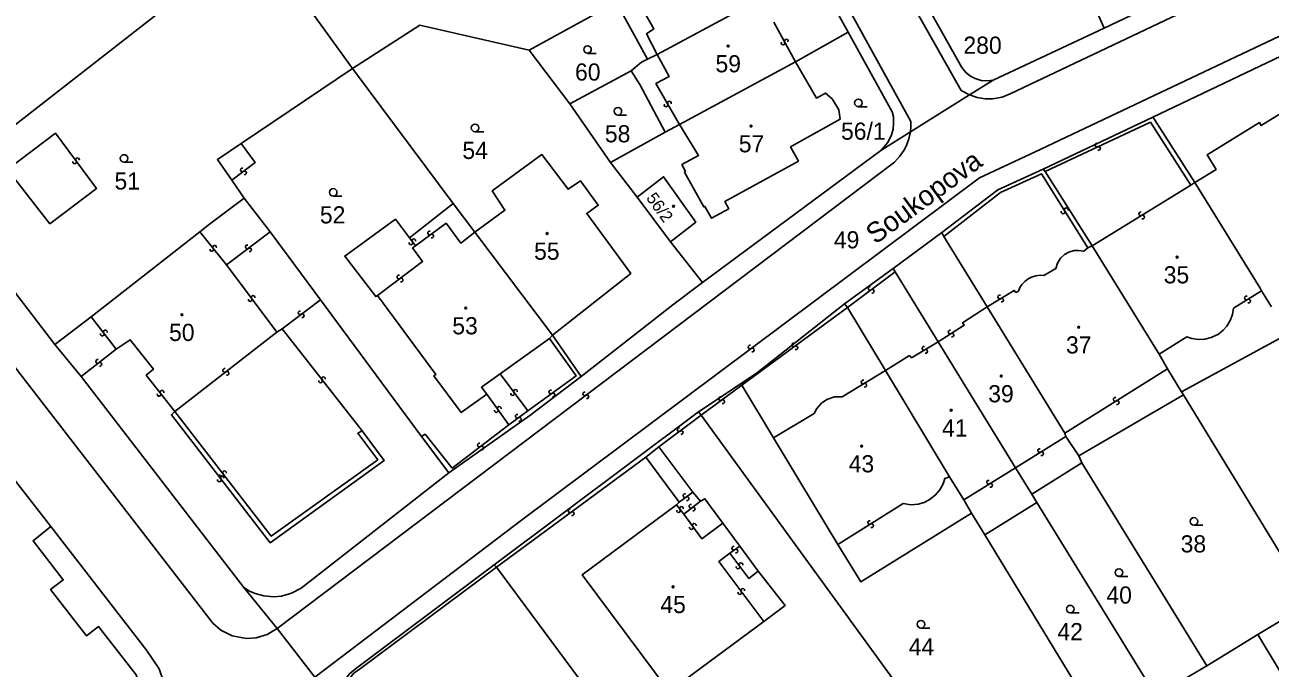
# Model space of a CAD drawing. Extents: x -600391 to -599491, y -1160176 to -1159402.
# Drawn here: x -600245.5 to -600122, y -1160086.6 to -1160022.8 of the extents above; entities that cross this region are included whole.
import ezdxf

# ---------------------------------------------------------------- set-up
doc = ezdxf.new("R2010")
doc.units = 0
for name, color, linetype in [('Level 1', 7, 'Continuous'), ('Level 11', 7, 'Continuous'), ('Level 13', 7, 'Continuous'), ('Level 3', 7, 'Continuous'), ('Level 4', 7, 'Continuous'), ('Level 5', 7, 'Continuous')]:
    doc.layers.add(name, color=color, linetype=linetype)

msp = doc.modelspace()

# ---------------------------------------------------------------- linework, layer by layer
at = {"layer": 'Level 1'}
for points in [[(-600310.39, -1159986), (-600304.77, -1159993.04), (-600288.6, -1160013.74), (-600276.31, -1160029.51), (-600258.7, -1160052.27), (-600242.9, -1160072.54)], [(-600163.5, -1160007.57), (-600152.55, -1160027.04), (-600152.16, -1160027.53), (-600151.68, -1160027.91), (-600151.24, -1160028.13), (-600150.63, -1160028.32), (-600149.99, -1160028.36), (-600149.45, -1160028.29)], [(-600221.81, -1160013.5), (-600254.43, -1160038.93)], [(-600165.95, -1160019.71), (-600163.82, -1160023.54)], [(-600138.44, -1160023.15), (-600140.46, -1160018.58)], [(-600138.44, -1160023.15), (-600129.93, -1160019.09)], [(-600212.97, -1160027.15), (-600217.64, -1160020.7)], [(-600183.73, -1160026.23), (-600186.85, -1160020.51)], [(-600172.49, -1160020.21), (-600182.77, -1160025.77)], [(-600188.58, -1160021.57), (-600195.46, -1160025.33)], [(-600195.46, -1160025.33), (-600206.31, -1160022.84), (-600212.97, -1160027.15)], [(-600149.45, -1160028.29), (-600138.44, -1160023.15)], [(-600163.82, -1160023.54), (-600169.03, -1160026.48)], [(-600163.82, -1160023.54), (-600159.47, -1160031.45), (-600159.34, -1160031.94), (-600159.31, -1160032.56), (-600159.37, -1160033.14), (-600159.51, -1160033.71), (-600159.89, -1160034.49), (-600160.57, -1160035.26)], [(-600133.62, -1160031.97), (-600116.6, -1160023.86)], [(-600191.42, -1160030.65), (-600195.46, -1160025.33)], [(-600182.77, -1160025.77), (-600183.73, -1160026.23)], [(-600224.02, -1160034.58), (-600212.97, -1160027.15)], [(-600202.99, -1160040.52), (-600212.97, -1160027.15)], [(-600183.73, -1160026.23), (-600184.32, -1160026.53), (-600185.35, -1160027.38)], [(-600169.03, -1160026.48), (-600180.56, -1160032.69)], [(-600180.56, -1160032.69), (-600178.65, -1160035.75), (-600180.32, -1160036.67), (-600179.94, -1160037.35), (-600180.06, -1160037.41), (-600178.14, -1160040.87), (-600178.02, -1160040.82), (-600177.37, -1160041.99), (-600175.67, -1160041.05), (-600176.06, -1160040.34), (-600168.75, -1160036.32), (-600169.53, -1160034.91), (-600164.63, -1160032.15), (-600164.76, -1160031.25), (-600165.4, -1160030.15), (-600166.08, -1160029.58), (-600166.95, -1160030.07), (-600169.03, -1160026.48)], [(-600185.35, -1160027.38), (-600191.42, -1160030.65)], [(-600181.97, -1160033.44), (-600184.49, -1160028.72), (-600185.35, -1160027.38)], [(-600151.79, -1160029.76), (-600149.45, -1160028.29)], [(-600187.38, -1160036.45), (-600191.42, -1160030.65)], [(-600157.65, -1160033.43), (-600151.79, -1160029.76)], [(-600144.48, -1160037.11), (-600133.62, -1160031.97)], [(-600129.44, -1160038.45), (-600133.44, -1160032.2), (-600133.62, -1160031.97)], [(-600180.56, -1160032.69), (-600181.97, -1160033.44)], [(-600181.97, -1160033.44), (-600187.38, -1160036.45)], [(-600160.57, -1160035.26), (-600157.65, -1160033.43)], [(-600224.96, -1160038.22), (-600226.37, -1160036.17), (-600224.02, -1160034.58)], [(-600200.85, -1160043.35), (-600197.86, -1160041.19), (-600199.11, -1160039.28), (-600194.2, -1160035.67), (-600191.59, -1160039.11), (-600190.35, -1160038.28), (-600188.6, -1160040.69), (-600189.74, -1160041.5), (-600185.39, -1160047.45), (-600193.13, -1160053.57)], [(-600160.57, -1160035.26), (-600178.28, -1160048.36)], [(-600184.75, -1160039.88), (-600187.38, -1160036.45)], [(-600223.72, -1160040), (-600224.96, -1160038.22)], [(-600181.44, -1160044.32), (-600178.93, -1160042.36), (-600182.13, -1160037.87), (-600184.75, -1160039.88)], [(-600154.54, -1160043.41), (-600148.97, -1160039.17), (-600144.48, -1160037.11)], [(-600144.3, -1160037.34), (-600144.48, -1160037.11)], [(-600139.61, -1160044.72), (-600144.3, -1160037.34)], [(-600242.49, -1160054.5), (-600254.43, -1160038.93)], [(-600122.83, -1160049.17), (-600122.97, -1160048.92), (-600129.44, -1160038.45)], [(-600223.72, -1160040), (-600227.15, -1160042.56), (-600228.11, -1160043.33)], [(-600221.13, -1160043.34), (-600223.72, -1160040)], [(-600207.34, -1160043.92), (-600202.99, -1160040.52)], [(-600200.85, -1160043.35), (-600202.99, -1160040.52)], [(-600181.44, -1160044.32), (-600184.75, -1160039.88)], [(-600207.34, -1160043.92), (-600208.72, -1160042.08), (-600213.74, -1160045.74), (-600210.67, -1160049.75), (-600210.51, -1160049.64)], [(-600228.11, -1160043.33), (-600238.89, -1160051.75)], [(-600216.16, -1160050.06), (-600221.13, -1160043.34)], [(-600193.13, -1160053.57), (-600200.85, -1160043.35)], [(-600178.28, -1160048.36), (-600181.44, -1160044.32)], [(-600159.36, -1160046.96), (-600154.54, -1160043.41)], [(-600154.35, -1160043.79), (-600154.54, -1160043.41)], [(-600150.03, -1160050.77), (-600154.35, -1160043.79)], [(-600132.99, -1160055.47), (-600139.61, -1160044.72)], [(-600164.19, -1160050.46), (-600159.36, -1160046.96)], [(-600159.17, -1160047.31), (-600159.36, -1160046.96)], [(-600154.91, -1160054.25), (-600159.17, -1160047.31)], [(-600178.28, -1160048.36), (-600181.21, -1160050.58), (-600182.42, -1160051.51), (-600190.3, -1160057.67)], [(-600121.85, -1160050.76), (-600122.83, -1160049.17)], [(-600206.14, -1160063.63), (-600216.16, -1160050.06)], [(-600210.51, -1160049.64), (-600204.71, -1160057.46), (-600204.91, -1160057.59), (-600202.19, -1160061.25), (-600199.67, -1160059.42)], [(-600172.94, -1160057.36), (-600164.19, -1160050.46)], [(-600163.9, -1160050.84), (-600164.19, -1160050.46)], [(-600238.89, -1160051.75), (-600242.49, -1160054.5)], [(-600160.13, -1160057.08), (-600163.9, -1160050.84)], [(-600142.33, -1160063.3), (-600150.03, -1160050.77)], [(-600193.45, -1160053.9), (-600198.33, -1160057.42)], [(-600193.13, -1160053.57), (-600193.45, -1160053.9)], [(-600190.3, -1160057.67), (-600193.13, -1160053.57)], [(-600147.24, -1160066.71), (-600154.91, -1160054.25)], [(-600120.24, -1160053.48), (-600130.76, -1160059.18)], [(-600239.88, -1160057.67), (-600242.49, -1160054.5)], [(-600132.16, -1160056.9), (-600132.99, -1160055.47)], [(-600223.77, -1160078.59), (-600239.88, -1160057.67)], [(-600190.3, -1160057.67), (-600195.38, -1160061.53), (-600203.43, -1160067.22)], [(-600199.67, -1160059.42), (-600200.19, -1160058.73), (-600198.33, -1160057.42)], [(-600178.66, -1160061.17), (-600172.94, -1160057.36)], [(-600174.35, -1160058.52), (-600172.94, -1160057.36)], [(-600153.78, -1160067.6), (-600160.13, -1160057.08)], [(-600130.76, -1160059.18), (-600132.16, -1160056.9)], [(-600174.35, -1160058.52), (-600171.23, -1160063.76)], [(-600130.58, -1160059.48), (-600130.76, -1160059.18)], [(-600130.58, -1160059.48), (-600140.96, -1160065.55)], [(-600117.96, -1160080.09), (-600130.58, -1160059.48)], [(-600198.93, -1160076.34), (-600178.66, -1160061.17)], [(-600178.39, -1160061.51), (-600178.66, -1160061.17)], [(-600155.01, -1160093.7), (-600178.39, -1160061.51)], [(-600203.43, -1160067.22), (-600206.14, -1160063.63)], [(-600164.83, -1160074.32), (-600171.23, -1160063.76)], [(-600142.25, -1160063.61), (-600142.33, -1160063.3)], [(-600140.96, -1160065.55), (-600142.25, -1160063.61)], [(-600183.9, -1160065.66), (-600182.59, -1160064.65)], [(-600182.59, -1160064.65), (-600179.22, -1160069.13)], [(-600180.57, -1160070.13), (-600183.9, -1160065.66)], [(-600140.66, -1160066.22), (-600145.61, -1160069.33)], [(-600140.66, -1160066.22), (-600140.96, -1160065.55)], [(-600128.24, -1160086.34), (-600140.66, -1160066.22)], [(-600203.43, -1160067.22), (-600218.08, -1160078.64), (-600219.04, -1160079.15), (-600220.02, -1160079.45), (-600220.78, -1160079.5), (-600221.76, -1160079.42), (-600222.62, -1160079.19), (-600223.19, -1160078.94), (-600223.77, -1160078.59)], [(-600152.36, -1160069.89), (-600153.78, -1160067.6)], [(-600145.61, -1160069.33), (-600147.24, -1160066.71)], [(-600179.22, -1160069.13), (-600178.48, -1160070.02)], [(-600180.86, -1160070.39), (-600180.57, -1160070.13)], [(-600178.48, -1160070.02), (-600178.03, -1160069.78), (-600176.25, -1160072.21)], [(-600151.6, -1160071.21), (-600152.36, -1160069.89)], [(-600145.1, -1160070.16), (-600150.27, -1160073.38)], [(-600145.1, -1160070.16), (-600145.61, -1160069.33)], [(-600133.31, -1160089.33), (-600145.1, -1160070.16)], [(-600172.19, -1160081.94), (-600181.57, -1160088.89), (-600190.19, -1160077.33), (-600180.86, -1160070.39)], [(-600151.6, -1160071.21), (-600162.56, -1160078.03), (-600164.83, -1160074.32)], [(-600150.27, -1160073.38), (-600151.6, -1160071.21)], [(-600242.9, -1160072.54), (-600244.66, -1160073.95), (-600241.66, -1160077.84), (-600242.92, -1160078.79), (-600239.36, -1160083.37), (-600238.18, -1160082.44), (-600234.43, -1160087.25), (-600234.15, -1160088.09), (-600234.12, -1160088.68), (-600234.23, -1160089.28), (-600234.48, -1160089.84), (-600234.73, -1160090.19), (-600235.08, -1160090.53), (-600247.58, -1160099.5)], [(-600176.25, -1160072.21), (-600174.57, -1160074.48)], [(-600138.56, -1160092.61), (-600150.27, -1160073.38)], [(-600174.57, -1160074.48), (-600172.75, -1160076.97)], [(-600198.93, -1160076.34), (-600212.69, -1160086.64), (-600213.28, -1160087.14), (-600213.79, -1160087.85), (-600214.1, -1160088.55), (-600214.26, -1160089.36), (-600214.22, -1160090.06), (-600214.01, -1160090.86)], [(-600198.7, -1160076.58), (-600198.93, -1160076.34)], [(-600171.4, -1160105.48), (-600186.49, -1160093.03), (-600198.7, -1160076.58)], [(-600172.75, -1160076.97), (-600170.08, -1160080.36), (-600172.19, -1160081.94)], [(-600220.44, -1160082.66), (-600223.77, -1160078.59)], [(-600123.19, -1160083.24), (-600117.96, -1160080.09)], [(-600216.71, -1160087.48), (-600220.44, -1160082.66)], [(-600128.24, -1160086.34), (-600123.19, -1160083.24)], [(-600123.19, -1160083.24), (-600109.89, -1160105.3)], [(-600133.31, -1160089.33), (-600128.24, -1160086.34)]]:
    msp.add_lwpolyline(points, dxfattribs=at)
at = {"layer": 'Level 13'}
for centre, start, end in [((-600170.28, -1160024.61), 156.0641, 28.6541), ((-600169.96, -1160024.43), 336.2786, 208.3766), ((-600181.88, -1160030.75), 157.1176, 29.2156), ((-600181.56, -1160030.57), 336.9032, 209.4932), ((-600139.15, -1160034.73), 62.3386, 294.4366), ((-600138.99, -1160035.07), 242.1242, 114.7142), ((-600240.54, -1160036.41), 163.877, 36.467), ((-600240.24, -1160036.19), 344.0915, 216.1895), ((-600223.9, -1160037.19), 74.4389, 306.5368), ((-600223.68, -1160037.49), 254.2244, 126.8144), ((-600142.51, -1160041.35), 159.0516, 31.6416), ((-600142.19, -1160041.15), 339.266, 211.364), ((-600134.82, -1160041.54), 69.0554, 301.1534), ((-600134.62, -1160041.86), 248.841, 121.431), ((-600207.19, -1160044.43), 164.2426, 36.3406), ((-600206.89, -1160044.21), 344.0282, 216.6182), ((-600205.33, -1160043.45), 73.4528, 306.0428), ((-600205.11, -1160043.75), 253.6673, 125.7653), ((-600226.93, -1160045.08), 165.9674, 38.5574), ((-600226.65, -1160044.86), 346.1818, 218.2798), ((-600223.41, -1160044.82), 74.2216, 306.3195), ((-600223.19, -1160045.12), 254.0071, 126.5971), ((-600208.37, -1160047.81), 73.9669, 306.5569), ((-600208.15, -1160048.11), 254.1813, 126.2793), ((-600161.65, -1160048.93), 74.1067, 306.2047), ((-600161.43, -1160049.23), 253.8923, 126.4823), ((-600223.13, -1160050.05), 163.987, 36.577), ((-600222.83, -1160049.83), 344.2015, 216.2995), ((-600148.78, -1160049.79), 68.8369, 300.9349), ((-600148.59, -1160050.11), 248.6224, 121.2124), ((-600124.32, -1160049.88), 69.1451, 301.7351), ((-600124.12, -1160050.2), 249.3595, 121.4575), ((-600218.17, -1160051.35), 74.3166, 306.9066), ((-600217.95, -1160051.65), 254.531, 126.629), ((-600237.49, -1160053.25), 344.8728, 217.4628), ((-600153.72, -1160053.26), 70.0296, 302.1276), ((-600237.79, -1160053.47), 165.0872, 37.1852), ((-600153.52, -1160053.58), 249.8152, 122.4052), ((-600173.55, -1160054.75), 73.9046, 306.4946), ((-600173.33, -1160055.05), 254.119, 126.217), ((-600169.23, -1160054.53), 73.686, 305.7839), ((-600169.01, -1160054.83), 253.4715, 126.0615), ((-600156.31, -1160054.87), 68.1431, 300.2411), ((-600156.13, -1160055.19), 247.9287, 120.5187), ((-600238.25, -1160056.17), 75.1793, 307.2773), ((-600238.03, -1160056.47), 254.9648, 127.5548), ((-600225.64, -1160057.06), 74.9233, 307.5134), ((-600225.42, -1160057.36), 255.1378, 127.2358), ((-600216.15, -1160058.11), 165.2404, 37.8304), ((-600215.85, -1160057.89), 345.4549, 217.5529), ((-600231.87, -1160059.23), 345.5053, 218.0953), ((-600197.11, -1160059.36), 163.8776, 36.4676), ((-600196.81, -1160059.14), 344.0921, 216.19), ((-600193.31, -1160059.2), 73.0221, 305.6121), ((-600189.94, -1160059.38), 74.4428, 306.5408), ((-600162.35, -1160058.22), 68.3975, 300.9875), ((-600162.17, -1160058.54), 248.6119, 120.7099), ((-600232.16, -1160059.45), 165.7198, 37.8178), ((-600193.09, -1160059.5), 253.2365, 125.3345), ((-600189.72, -1160059.68), 254.2283, 126.8183), ((-600176.48, -1160059.87), 73.8778, 305.9758), ((-600176.26, -1160060.17), 253.6634, 126.2534), ((-600137.34, -1160059.94), 69.3406, 301.9306), ((-600137.14, -1160060.26), 249.555, 121.653), ((-600198.72, -1160061.05), 163.1406, 35.7307), ((-600198.42, -1160060.83), 343.3551, 215.4531), ((-600196.64, -1160061.62), 73.3855, 305.9755), ((-600196.42, -1160061.92), 253.6, 125.698), ((-600180.6, -1160062.93), 74.1552, 306.2532), ((-600180.38, -1160063.23), 253.9408, 126.5308), ((-600200.39, -1160064.46), 74.7072, 307.2972), ((-600200.17, -1160064.76), 254.9216, 127.0196), ((-600144.84, -1160065), 69.0086, 301.5986), ((-600144.64, -1160065.32), 249.223, 121.321), ((-600226.19, -1160067.93), 165.0567, 37.1547), ((-600225.96, -1160067.43), 165.0709, 37.1689), ((-600225.89, -1160067.71), 344.8422, 217.4322), ((-600225.66, -1160067.21), 344.8565, 217.4465), ((-600149.9, -1160068.14), 69.0024, 301.5924), ((-600149.7, -1160068.46), 249.2169, 121.3149), ((-600180.01, -1160069.48), 73.9016, 305.9996), ((-600179.79, -1160069.78), 253.6871, 126.2771), ((-600179.41, -1160070.53), 75.8202, 307.9182), ((-600191.41, -1160070.97), 73.794, 305.892), ((-600191.19, -1160071.27), 253.5796, 126.1696), ((-600180.65, -1160070.97), 164.991, 37.581), ((-600180.35, -1160070.75), 345.2055, 217.3035), ((-600179.19, -1160070.82), 255.6057, 128.1957), ((-600179.38, -1160072.65), 163.6871, 36.2771), ((-600179.08, -1160072.43), 343.9016, 215.9996), ((-600161.7, -1160072.14), 69.2433, 301.8333), ((-600161.5, -1160072.46), 249.4578, 121.5558), ((-600175.17, -1160074.68), 72.696, 305.286), ((-600174.95, -1160074.98), 252.9104, 125.0084), ((-600174.75, -1160076.54), 164.2476, 36.8376), ((-600174.45, -1160076.32), 344.462, 216.56), ((-600174.57, -1160079.09), 164.1519, 36.7419), ((-600174.27, -1160078.87), 344.3663, 216.4643)]:
    msp.add_arc(centre, 0.184, start, end, dxfattribs=at)
at = {"layer": 'Level 3'}
for points in [[(-600226.79, -1159873.6), (-600229.16, -1159874.79), (-600229.52, -1159874.97), (-600230.51, -1159875.67), (-600231.28, -1159876.56), (-600231.76, -1159877.43), (-600232.13, -1159878.78), (-600232.17, -1159880), (-600231.89, -1159881.14), (-600211.75, -1159917.28), (-600210.89, -1159926.36), (-600152.6, -1160029.31), (-600151.79, -1160029.76)], [(-600216.41, -1159929.12), (-600215.68, -1159929.11), (-600215.05, -1159929.27), (-600214.48, -1159929.6), (-600214.01, -1159930.08), (-600213.7, -1159930.71), (-600157.62, -1160032.38), (-600157.61, -1160032.9), (-600157.65, -1160033.43)], [(-600083.18, -1159999.01), (-600147.75, -1160029.65), (-600148.55, -1160029.99), (-600149.52, -1160030.14), (-600150.25, -1160030.14), (-600151.04, -1160030.01), (-600151.79, -1160029.76)], [(-600080.6, -1160004.42), (-600081.23, -1160004.59), (-600081.8, -1160004.9), (-600110.45, -1160018.87), (-600145.35, -1160035.42), (-600150.78, -1160037.98), (-600196.09, -1160071.81), (-600216.71, -1160087.48)], [(-600282.36, -1160010.31), (-600226.83, -1160082.11), (-600226.02, -1160082.83), (-600224.92, -1160083.37), (-600223.49, -1160083.64), (-600222.54, -1160083.59), (-600221.45, -1160083.26), (-600220.44, -1160082.66)], [(-600182.77, -1160025.77), (-600183.82, -1160023.7), (-600183.09, -1160023.2), (-600185.13, -1160019.6)], [(-600171.2, -1160022.55), (-600169.03, -1160026.48)], [(-600180.56, -1160032.69), (-600182.88, -1160028.63), (-600181.58, -1160027.92), (-600182.77, -1160025.77)], [(-600129.44, -1160038.45), (-600127.33, -1160037.14), (-600128.22, -1160035.69), (-600123.04, -1160032.51), (-600122.87, -1160032.78), (-600114.75, -1160027.8)], [(-600144.3, -1160037.34), (-600133.84, -1160032.47), (-600129.84, -1160038.69)], [(-600247.19, -1160037.16), (-600242.43, -1160033.56), (-600238.35, -1160039.03), (-600242.98, -1160042.53), (-600247.19, -1160037.16)], [(-600220.44, -1160082.66), (-600159.22, -1160036.41), (-600158.72, -1160035.88), (-600158.3, -1160035.28), (-600158.03, -1160034.76), (-600157.79, -1160034.12), (-600157.65, -1160033.43)], [(-600224.96, -1160038.22), (-600222.63, -1160036.46), (-600224.02, -1160034.58)], [(-600154.35, -1160043.79), (-600148.72, -1160039.43), (-600144.64, -1160037.57), (-600140.06, -1160044.93)], [(-600139.61, -1160044.72), (-600129.84, -1160038.69)], [(-600129.84, -1160038.69), (-600129.44, -1160038.45)], [(-600200.85, -1160043.35), (-600202.24, -1160044.44), (-600203.69, -1160042.48), (-600206.74, -1160044.72)], [(-600228.11, -1160043.33), (-600225.48, -1160046.6)], [(-600225.48, -1160046.6), (-600221.13, -1160043.34)], [(-600206.74, -1160044.72), (-600207.34, -1160043.92)], [(-600206.74, -1160044.72), (-600207.02, -1160044.93), (-600206.02, -1160046.28), (-600210.51, -1160049.64)], [(-600150.03, -1160050.77), (-600147.35, -1160049.13), (-600147.19, -1160049.34), (-600146.94, -1160049.22), (-600146.79, -1160048.86), (-600146.59, -1160048.56), (-600146.29, -1160048.24), (-600145.98, -1160048), (-600145.64, -1160047.82), (-600145.21, -1160047.69), (-600144.79, -1160047.63), (-600144.4, -1160047.65), (-600143.23, -1160046.98), (-600143.07, -1160046.45), (-600142.76, -1160045.95), (-600142.37, -1160045.59), (-600141.93, -1160045.34), (-600141.41, -1160045.19), (-600140.99, -1160045.17), (-600140.46, -1160045.26), (-600140.06, -1160044.93)], [(-600140.06, -1160044.93), (-600139.61, -1160044.72)], [(-600225.48, -1160046.6), (-600220.47, -1160053.29)], [(-600163.9, -1160050.84), (-600159.17, -1160047.31)], [(-600122.83, -1160049.17), (-600125.6, -1160050.9), (-600125.7, -1160051.54), (-600125.93, -1160052.13), (-600126.28, -1160052.69), (-600126.63, -1160053.08), (-600127.11, -1160053.46), (-600127.83, -1160053.81), (-600128.44, -1160053.96), (-600129.09, -1160054), (-600129.74, -1160053.9), (-600130.22, -1160053.74), (-600132.99, -1160055.47)], [(-600216.16, -1160050.06), (-600219.96, -1160052.94)], [(-600236.4, -1160054.97), (-600238.89, -1160051.75)], [(-600174.35, -1160058.52), (-600163.9, -1160050.84)], [(-600154.91, -1160054.25), (-600152.32, -1160052.59), (-600152.47, -1160052.35), (-600150.03, -1160050.77)], [(-600220.47, -1160053.29), (-600219.96, -1160052.94)], [(-600219.96, -1160052.94), (-600212.03, -1160063.06)], [(-600230.59, -1160061.13), (-600233.43, -1160057.54), (-600232.72, -1160056.96), (-600235.01, -1160054.03), (-600236.4, -1160054.97)], [(-600220.47, -1160053.29), (-600230.59, -1160061.13)], [(-600193.45, -1160053.9), (-600190.8, -1160057.61), (-600195.6, -1160061.08)], [(-600160.13, -1160057.08), (-600157.75, -1160055.6), (-600157.53, -1160055.81), (-600154.91, -1160054.25)], [(-600239.88, -1160057.67), (-600236.4, -1160054.97)], [(-600198.33, -1160057.42), (-600195.6, -1160061.08)], [(-600160.13, -1160057.08), (-600164.4, -1160059.67), (-600165.19, -1160059.7), (-600165.93, -1160059.94), (-600166.47, -1160060.32), (-600166.93, -1160060.84), (-600167.2, -1160061.35), (-600171.23, -1160063.76)], [(-600132.16, -1160056.9), (-600142.33, -1160063.3)], [(-600178.39, -1160061.51), (-600174.35, -1160058.52)], [(-600199.67, -1160059.42), (-600197.47, -1160062.45)], [(-600212.03, -1160063.06), (-600209.85, -1160066.01), (-600221.13, -1160074.17), (-600230.94, -1160061.47), (-600230.59, -1160061.13)], [(-600212.03, -1160063.06), (-600212.46, -1160063.29), (-600210.46, -1160065.93), (-600221.03, -1160073.5), (-600230.59, -1160061.13)], [(-600195.6, -1160061.08), (-600197.47, -1160062.45)], [(-600182.59, -1160064.65), (-600178.39, -1160061.51)], [(-600197.47, -1160062.45), (-600203.09, -1160066.77), (-600205.78, -1160063.4), (-600206.14, -1160063.63)], [(-600142.25, -1160063.61), (-600147.24, -1160066.71)], [(-600198.7, -1160076.58), (-600183.9, -1160065.66)], [(-600153.78, -1160067.6), (-600154.25, -1160067.77), (-600154.41, -1160068.3), (-600154.72, -1160068.9), (-600155.19, -1160069.44), (-600155.8, -1160069.91), (-600156.28, -1160070.16), (-600156.89, -1160070.32), (-600157.59, -1160070.38), (-600158.37, -1160070.27), (-600164.83, -1160074.32)], [(-600147.24, -1160066.71), (-600152.36, -1160069.89)], [(-600180.57, -1160070.13), (-600179.22, -1160069.13)], [(-600180.13, -1160071.33), (-600178.48, -1160070.02)], [(-600180.86, -1160070.39), (-600180.13, -1160071.33)], [(-600180.13, -1160071.33), (-600178.33, -1160073.76), (-600176.25, -1160072.21)], [(-600253.1, -1160103.31), (-600251.09, -1160103.22), (-600249.14, -1160102.79), (-600247.28, -1160102.04), (-600245.58, -1160100.88), (-600232.53, -1160091.57), (-600231.99, -1160090.71), (-600231.69, -1160089.77), (-600231.63, -1160088.9), (-600231.71, -1160087.89), (-600232.16, -1160086.66), (-600233.39, -1160084.8), (-600242.9, -1160072.54)], [(-600175.55, -1160075.18), (-600176.65, -1160076.02), (-600172.19, -1160081.94)], [(-600174.57, -1160074.48), (-600175.55, -1160075.18)], [(-600175.55, -1160075.18), (-600173.66, -1160077.68), (-600172.75, -1160076.97)], [(-600195.46, -1160113.95), (-600213.17, -1160091.3), (-600213.47, -1160090.83), (-600213.77, -1160090.14), (-600213.83, -1160089.4), (-600213.74, -1160088.63), (-600213.38, -1160087.75), (-600212.86, -1160087.08), (-600212.19, -1160086.6), (-600198.7, -1160076.58)]]:
    msp.add_lwpolyline(points, dxfattribs=at)
at = {"layer": 'Level 5'}
for p, q in [((-600189.67, -1160025.64), (-600188.8, -1160025.64)), ((-600186.66, -1160031.76), (-600185.79, -1160031.76)), ((-600162.81, -1160030.93), (-600161.94, -1160030.93)), ((-600200.82, -1160033.41), (-600199.95, -1160033.41)), ((-600235.63, -1160036.44), (-600234.76, -1160036.44)), ((-600214.89, -1160039.8), (-600214.02, -1160039.8)), ((-600129.53, -1160072.41), (-600128.66, -1160072.41)), ((-600136.97, -1160077.48), (-600136.09, -1160077.48)), ((-600141.79, -1160081.11), (-600140.92, -1160081.11)), ((-600156.6, -1160082.61), (-600155.72, -1160082.61))]:
    msp.add_line(p, q, dxfattribs=at)
for centre, radius in [((-600189.67, -1160025.26), 0.375), ((-600175.72, -1160024.92), 0.09), ((-600175.72, -1160024.92), 0.0521), ((-600162.81, -1160030.55), 0.375), ((-600186.66, -1160031.38), 0.375), ((-600200.82, -1160033.03), 0.375), ((-600173.45, -1160032.85), 0.09), ((-600173.45, -1160032.85), 0.0521), ((-600235.63, -1160036.06), 0.375), ((-600214.89, -1160039.42), 0.375), ((-600181.14, -1160040.8), 0.09), ((-600181.14, -1160040.8), 0.0521), ((-600193.67, -1160043.5), 0.09), ((-600193.67, -1160043.5), 0.0521), ((-600131.2, -1160045.84), 0.09), ((-600131.2, -1160045.84), 0.0521), ((-600229.89, -1160051.55), 0.09), ((-600229.89, -1160051.55), 0.0521), ((-600201.75, -1160050.89), 0.09), ((-600201.75, -1160050.89), 0.0521), ((-600140.96, -1160052.79), 0.09), ((-600140.96, -1160052.79), 0.0521), ((-600148.64, -1160057.63), 0.09), ((-600148.64, -1160057.63), 0.0521), ((-600153.6, -1160061.02), 0.09), ((-600153.6, -1160061.02), 0.0521), ((-600162.48, -1160064.57), 0.09), ((-600162.48, -1160064.57), 0.0521), ((-600129.53, -1160072.03), 0.375), ((-600136.97, -1160077.1), 0.375), ((-600181.19, -1160078.52), 0.09), ((-600181.19, -1160078.52), 0.0521), ((-600141.79, -1160080.73), 0.375), ((-600156.6, -1160082.23), 0.375)]:
    msp.add_circle(centre, radius, dxfattribs=at)

# ---------------------------------------------------------------- texts
at = {"layer": 'Level 11'}
msp.add_text('Soukopova', height=2, rotation=36.3417, dxfattribs=at).set_placement((-600161.12, -1160044.63))
at = {"layer": 'Level 4'}
for s, p in [('280', (-600152.39, -1160025.68)), ('59', (-600176.98, -1160027.52)), ('60', (-600190.91, -1160028.34)), ('58', (-600187.95, -1160034.46)), ('56/1', (-600164.53, -1160034.2)), ('54', (-600202.08, -1160036.11)), ('57', (-600174.67, -1160035.45)), ('51', (-600236.58, -1160039.14)), ('52', (-600216.21, -1160042.5)), ('55', (-600194.97, -1160046.1)), ('49', (-600165.24, -1160044.97)), ('35', (-600132.53, -1160048.44)), ('53', (-600203.08, -1160053.49)), ('50', (-600231.17, -1160054.15)), ('37', (-600142.22, -1160055.39)), ('39', (-600149.93, -1160060.23)), ('41', (-600154.51, -1160063.62)), ('43', (-600163.77, -1160067.17)), ('38', (-600130.85, -1160075.11)), ('40', (-600138.21, -1160080.18)), ('45', (-600182.45, -1160081.12)), ('42', (-600143.07, -1160083.81)), ('44', (-600157.82, -1160085.31))]:
    msp.add_text(s, height=1.7, dxfattribs=at).set_placement(p)
msp.add_text('56/2', height=1.2, rotation=306, dxfattribs=at).set_placement((-600183.91, -1160039.99))

doc.saveas('drawing.dxf')
